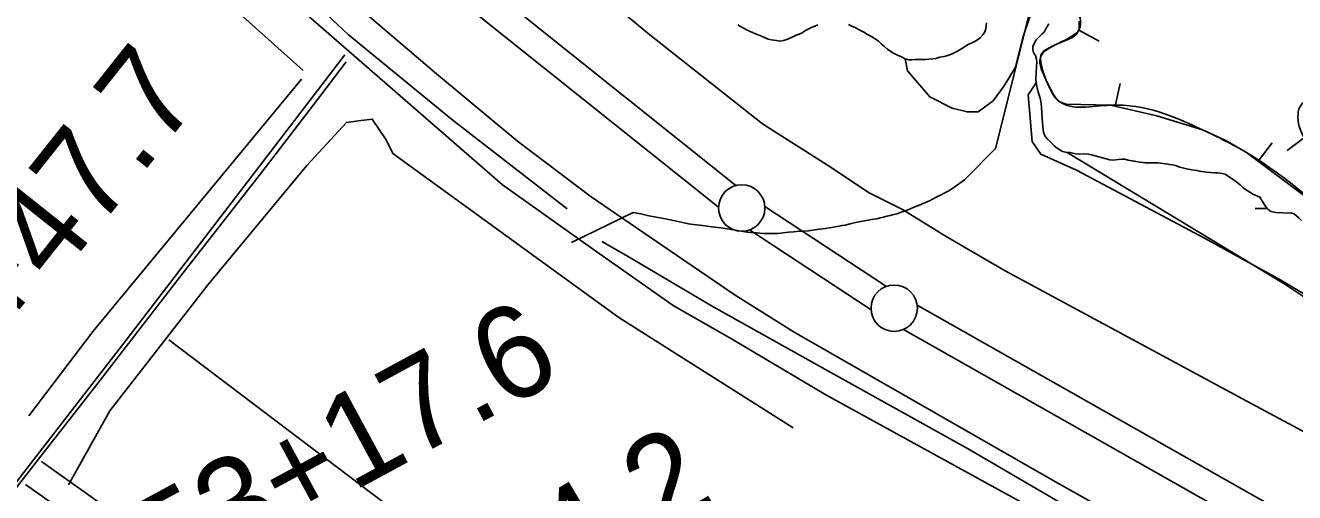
# Model space of a CAD drawing. Extents: x 3161514 to 3199414, y 831166 to 856601.
# Drawn here: x 3192855 to 3194222, y 846833 to 847336 of the extents above; entities that cross this region are included whole.
import ezdxf

# ---------------------------------------------------------------- set-up
doc = ezdxf.new("R2010")
doc.units = 0
for name, color, linetype in [('V-BORW-LINE', 7, 'Continuous'), ('V-LEVE-TOET', 7, 'Continuous'), ('V-ROAD-CNTR', 7, 'Continuous'), ('V-SITE-VEGE', 7, 'Continuous'), ('V-SURV-IDEN', 7, 'Continuous'), ('V-SURV-LINE', 7, 'Continuous'), ('V-TOPO-SHOR', 7, 'Continuous'), ('V-WETL-SWMP', 7, 'Continuous')]:
    doc.layers.add(name, color=color, linetype=linetype)

msp = doc.modelspace()

# ---------------------------------------------------------------- linework, layer by layer
at = {"layer": 'V-BORW-LINE'}
for p, q in [((3193989.7, 847330.8), (3194011.7, 847318.9)), ((3194028.8, 847248.7), (3194034.4, 847273.1)), ((3194182.9, 847189.5), (3194197.9, 847209.5)), ((3194234.1, 847216), (3194214, 847201.1))]:
    msp.add_line(p, q, dxfattribs=at)
for points in [[(3193990.2, 847340.5), (3193990.1, 847331.4), (3193987.3, 847326.3), (3193982.9, 847322.8), (3193961, 847313.4), (3193952, 847308.3), (3193949.3, 847305.1), (3193948.4, 847301.1), (3193949, 847295.1)], [(3193949, 847295.1), (3193951.3, 847285.4), (3193955.1, 847275.8), (3193960.6, 847263.4), (3193964.2, 847257.9), (3193966.5, 847255.5), (3193969.4, 847253.6), (3193976, 847250.8), (3194023.8, 847249.9), (3194073.8, 847238.5), (3194123.1, 847223.2), (3194147.5, 847212.2), (3194170.5, 847198.9), (3194234.6, 847150.7)]]:
    msp.add_lwpolyline(points, dxfattribs=at)
msp.add_spline([(3194602.9, 847069.8), (3194575.9, 847110.2), (3194547, 847120.7), (3194457.6, 847119.2), (3194366.5, 847145.6), (3194258, 847192.9), (3194228.1, 847224), (3194227.6, 847247.9), (3194321.4, 847251.5), (3194333.1, 847328.2), (3194340.1, 847375.2), (3194332.7, 847406.9), (3194296.3, 847413.5), (3194262.1, 847433.5), (3194215.7, 847445.6), (3194146, 847449.2), (3194104, 847498.3), (3194084.1, 847504.7), (3194049.9, 847507.6), (3194008, 847494.3), (3194008.4, 847478.8), (3193996, 847456.4), (3193997, 847423.9), (3193978.5, 847389.6), (3193990.1, 847331.4), (3193948.4, 847301.1), (3193955.1, 847275.8), (3193969.4, 847253.6), (3194023.8, 847249.9), (3194123.1, 847223.2), (3194170.5, 847198.9), (3194298.6, 847102.5), (3194359, 847069), (3194377.1, 847062.6), (3194480.1, 846995.2), (3194645.4, 846858.6), (3194711.3, 846830.1), (3194803.1, 846760.1), (3194846.5, 846741.6), (3194967, 846667.4), (3195071.3, 846623.6), (3195217.1, 846544.5), (3195323, 846476), (3195428.7, 846443.1), (3195566.5, 846379.7), (3195648.4, 846343), (3195715, 846322.2), (3195727.9, 846327.7), (3195733.5, 846331.4)], degree=3, dxfattribs=at)
at = {"layer": 'V-LEVE-TOET'}
for points in [[(3193404.9, 847427.2), (3193527.9, 847325.6), (3193649.3, 847229.8), (3193719.2, 847185.3), (3193763.9, 847155.6), (3193799.8, 847137.6), (3193847.1, 847108.6), (3193910.4, 847071.4), (3194020.2, 847012.2), (3194175.2, 846928.7), (3194351.7, 846834.4), (3194473.3, 846757.1), (3194796.9, 846567.3), (3195030.2, 846437), (3195186.6, 846358.2), (3195367, 846264.2), (3195469.1, 846215.1)], [(3195462.1, 846012.5), (3195310.4, 846089.9), (3195144.3, 846171.2), (3194976, 846259.6), (3194736.2, 846391.1), (3194492.2, 846536.7), (3194244.3, 846687.2), (3193962, 846845.8), (3193683.2, 847005.5), (3193619.8, 847045.2), (3193527.2, 847108.7), (3193464.6, 847151.1), (3193385.3, 847211), (3193298.2, 847283.7), (3193152.5, 847408)]]:
    msp.add_lwpolyline(points, dxfattribs=at)
at = {"layer": 'V-ROAD-CNTR'}
msp.add_line((3193665.6, 847111.8), (3193665.5, 847111.9), dxfattribs=at)
for points in [[(3193665.5, 847111.9), (3193671.3, 847112.6), (3193677.1, 847113.2), (3193682.9, 847113.7), (3193688.7, 847114.1), (3193694.4, 847114.4), (3193698.7, 847114.7), (3193707.8, 847115.9), (3193716.8, 847117.2), (3193725.8, 847118.7), (3193734.8, 847120.3), (3193738, 847120.9), (3193738, 847120.9), (3193743.7, 847122.2), (3193749.3, 847123.5), (3193755, 847124.6), (3193760.7, 847125.7), (3193766.5, 847126.7), (3193772.2, 847127.6), (3193772.3, 847127.6), (3193772.3, 847127.6), (3193775.9, 847128.5), (3193779.5, 847129.4), (3193783.2, 847130.3), (3193786.8, 847131.2), (3193790.5, 847132.1), (3193794.1, 847133.1), (3193794.3, 847133.1), (3193797.5, 847134.2), (3193800.6, 847135.4), (3193803.8, 847136.5), (3193806.9, 847137.7), (3193810, 847139), (3193813.1, 847140.3), (3193816.2, 847141.6), (3193816.3, 847141.7), (3193816.3, 847141.7), (3193820.5, 847143.4), (3193824.6, 847145.2), (3193828.8, 847147.1), (3193832.8, 847149.1), (3193836.9, 847151.1), (3193840.9, 847153.2), (3193844.9, 847155.3), (3193848.9, 847157.5), (3193852.6, 847159.6), (3193866.5, 847169.7), (3193899.6, 847202.9), (3193900.4, 847204.4), (3193948.4, 847397.4)], [(3195659.8, 845877.5), (3195266, 846071.6), (3194880, 846265.7), (3194538.6, 846461.9), (3194202.6, 846669.5), (3193950.6, 846810.1), (3193717.4, 846938.1), (3193617.4, 846997.3), (3193553, 847034.4), (3193467.2, 847094.6), (3193369.2, 847164), (3193143.4, 847360.5)], [(3193199.4, 847304.2), (3192965.1, 846998.2), (3192706, 846663.9), (3192621.9, 846564.5), (3192491.7, 846428), (3192018.7, 845920.8), (3191502.1, 845364.8), (3190856.7, 844672.7), (3190825.2, 844632.1), (3190776.7, 844566.4), (3190726.4, 844482.3), (3190679.8, 844391.7), (3190641.3, 844281.4), (3190603.5, 844167.3)], [(3193201, 847296.7), (3193165.7, 847250.3), (3193113.5, 847182.3), (3193021.2, 847064.4), (3192929.9, 846946.1), (3192874.7, 846875.4), (3192776, 846749), (3192728.5, 846690.5)], [(3193443.3, 847101.9), (3193509.7, 847134.5), (3193513.9, 847133.7), (3193518.2, 847132.8), (3193522.4, 847131.9), (3193526.6, 847130.9), (3193540.6, 847128.2), (3193555, 847125.3), (3193569.3, 847122.1), (3193574.9, 847121.4), (3193584.7, 847120.3), (3193594.5, 847119), (3193604.3, 847117.7), (3193614, 847116.3), (3193623.7, 847114.8), (3193626.8, 847114.2), (3193630, 847113.7), (3193633.3, 847113.3), (3193636.5, 847112.9), (3193639.7, 847112.6), (3193642.9, 847112.3), (3193646.2, 847112), (3193649.4, 847111.9), (3193652.6, 847111.8), (3193655.9, 847111.7), (3193659.1, 847111.7), (3193662.4, 847111.7), (3193665.6, 847111.8)], [(3192872.8, 846866.2), (3192955.9, 846807.3), (3193412.2, 846337.9)], [(3192855.5, 846841.7), (3192936.3, 846784.4), (3193401.7, 846305.8)]]:
    msp.add_lwpolyline(points, dxfattribs=at)
at = {"layer": 'V-SITE-VEGE'}
for points in [[(3193890.3, 847338.6), (3193890, 847335.4), (3193889.7, 847331.9), (3193888.5, 847329), (3193886.6, 847325.9), (3193883.9, 847322.8), (3193880.7, 847320.1), (3193877.7, 847318.5), (3193874, 847316.8), (3193870.6, 847315.2), (3193867.8, 847313.4), (3193862.8, 847310.2), (3193859.1, 847307.9), (3193855.6, 847306.2), (3193852.6, 847304.9), (3193848.6, 847303.5), (3193844.7, 847302.4), (3193840.2, 847301.4), (3193835.7, 847300.3), (3193832.4, 847299.6), (3193828.4, 847299.4), (3193824.7, 847299.2), (3193821, 847299.1), (3193817.9, 847298.9), (3193813.6, 847298.9), (3193809.8, 847298.7), (3193806.7, 847298.8), (3193802.7, 847299.9), (3193805.2, 847286.8), (3193829.2, 847258.7), (3193853.3, 847246.6), (3193869.4, 847242.6), (3193881.4, 847242.6), (3193897.4, 847254.7), (3193909.5, 847270.7), (3193921.5, 847290.8), (3193929.5, 847322.9), (3193937.6, 847347)], [(3194354.9, 846961.6), (3194210.4, 847058), (3193977.4, 847198.9), (3193980.5, 847198.9), (3193986.3, 847197.6), (3193990, 847197.1), (3193998.5, 847197.4), (3194003.5, 847196.4), (3194011.4, 847194.3), (3194015.1, 847193.3), (3194023.3, 847191), (3194026.5, 847190.7), (3194032.6, 847191.3), (3194036, 847191.6), (3194039.2, 847191.6), (3194042.9, 847190.6), (3194049.8, 847189.5), (3194053.2, 847189), (3194061.1, 847187.8), (3194066.7, 847187.8), (3194074.8, 847187.8), (3194083, 847186.8), (3194090.4, 847185.5), (3194093.9, 847184.8), (3194098.6, 847183), (3194104.2, 847181.9), (3194111.6, 847180.4), (3194116.9, 847179.6), (3194119.8, 847178.8), (3194127.2, 847177.8), (3194135.9, 847177.1), (3194139.3, 847177.1), (3194144.3, 847176.3), (3194147.2, 847175.6), (3194149.9, 847174), (3194156, 847169.8), (3194158.9, 847167.7), (3194163.4, 847164), (3194167.1, 847160.4), (3194178, 847153.8), (3194181.4, 847152.3), (3194184.6, 847150.7), (3194188.6, 847144.4), (3194191.3, 847140.4), (3194193.4, 847137.8), (3194196.6, 847135.5), (3194202.1, 847134.2), (3194209.3, 847133.9), (3194214.8, 847133.7), (3194218.2, 847134), (3194221.7, 847133), (3194227, 847128.2)]]:
    msp.add_lwpolyline(points, dxfattribs=at)
at = {"layer": 'V-SURV-LINE'}
for points in [[(3193206.5, 847494.3), (3193620.5, 847163.4)], [(3193601.8, 847140), (3193187.7, 847470.8)], [(3193651.7, 847140.8), (3193782.6, 847054.8)], [(3193766.1, 847029.7), (3193635.2, 847115.7)], [(3193815.8, 847034.5), (3195009.6, 846358.8)], [(3194994.8, 846332.7), (3193801, 847008.4)]]:
    msp.add_lwpolyline(points, dxfattribs=at)
for centre in [(3193626.8, 847139.2), (3193791, 847031.3)]:
    msp.add_circle(centre, 25, dxfattribs=at)
at = {"layer": 'V-TOPO-SHOR'}
for p, q in [((3192928.5, 847006.6), (3193152.8, 847277.8)), ((3192859.1, 846915.4), (3192928.5, 847006.6)), ((3193009.7, 846997.2), (3193312.5, 846768.7))]:
    msp.add_line(p, q, dxfattribs=at)
for points in [[(3193438.9, 847138.4), (3193314.4, 847235), (3193202.9, 847326.1), (3193082.2, 847439.4), (3192987.4, 847523), (3192883.4, 847634.5), (3192797.9, 847731.1), (3192766.3, 847770.1), (3192693.8, 847861.2), (3192610.2, 847976.4), (3192530.3, 848112), (3192509.9, 848151), (3192320.4, 848487.3), (3192216.4, 848678.7), (3191969.2, 849133.9), (3191893.1, 849269.5), (3191818.8, 849397.7), (3191772.3, 849468.3), (3191735.1, 849507.3), (3191690.6, 849551.9), (3191638.5, 849589.1), (3191553.1, 849635.5)], [(3192907.5, 847513.7), (3193045, 847385.5), (3193154.6, 847287.1)], [(3193622.6, 847336.5), (3193625.5, 847334.7), (3193628.4, 847333), (3193631.8, 847330.9), (3193635.1, 847329.5), (3193639, 847327.7), (3193646.2, 847324.9), (3193649.9, 847323.4), (3193655.4, 847321.1), (3193658.6, 847320.3), (3193664.4, 847319.4), (3193667.8, 847318.9), (3193671.6, 847319.4), (3193675.3, 847320.5), (3193678, 847321.8), (3193681.9, 847323.6), (3193685.4, 847325.1), (3193688.8, 847326.4), (3193691.8, 847327.9), (3193695.3, 847330.1), (3193698.2, 847331.7), (3193700.9, 847333.2), (3193705.4, 847335), (3193708.6, 847336.3)], [(3193741.7, 847336.8), (3193746.2, 847334.7), (3193749.1, 847333.5), (3193753.4, 847331.1), (3193758.9, 847328.2), (3193761.6, 847326.5), (3193764.4, 847324.9), (3193766.9, 847323.3), (3193771.4, 847320.6), (3193774, 847318.7), (3193777.1, 847316), (3193780.6, 847313), (3193783.7, 847310.2), (3193787.4, 847307.5), (3193790.3, 847305.9), (3193794.6, 847303.9), (3193798.7, 847301.8), (3193802.7, 847299.9), (3193806.7, 847298.8), (3193809.8, 847298.7), (3193813.6, 847298.9), (3193817.9, 847298.9), (3193821, 847299.1), (3193824.7, 847299.2), (3193828.4, 847299.4), (3193832.4, 847299.6), (3193835.7, 847300.3), (3193840.2, 847301.4), (3193844.7, 847302.4), (3193848.6, 847303.5), (3193852.6, 847304.9), (3193855.6, 847306.2), (3193859.1, 847307.9), (3193862.8, 847310.2), (3193867.8, 847313.4), (3193870.6, 847315.2), (3193874, 847316.8), (3193877.7, 847318.5), (3193880.7, 847320.1), (3193883.9, 847322.8), (3193886.6, 847325.9), (3193888.5, 847329), (3193889.7, 847331.9), (3193890, 847335.4), (3193890.3, 847338.6)], [(3193957.6, 847337.4), (3193954.4, 847332.1), (3193952.3, 847328.6), (3193950, 847326.3), (3193946.8, 847323.1), (3193943.7, 847320.1), (3193940.3, 847313.3)], [(3193940.3, 847313.3), (3193940.3, 847309.6), (3193941.1, 847306.7), (3193943.2, 847303.2), (3193944.3, 847299.3), (3193944.6, 847295.9), (3193944.1, 847292.4), (3193943.9, 847283.7), (3193943.4, 847277.9), (3193943.7, 847273.9)], [(3193943.7, 847273.9), (3193944.8, 847268.1), (3193946.7, 847261.8), (3193948, 847257.6), (3193948.8, 847253.7), (3193949.6, 847248.1), (3193949.9, 847241.2), (3193950.2, 847236), (3193950.5, 847231), (3193951.4, 847223.8), (3193951.6, 847220.7), (3193953, 847217), (3193956.2, 847213.3), (3193959.1, 847210.4), (3193963.1, 847206.2), (3193966.3, 847203.6), (3193969.4, 847201.8), (3193972.3, 847200.2), (3193977.4, 847198.9), (3193980.5, 847198.9), (3193986.3, 847197.6), (3193990, 847197.1), (3193998.5, 847197.4), (3194003.5, 847196.4), (3194011.4, 847194.3), (3194015.1, 847193.3), (3194023.3, 847191), (3194026.5, 847190.7), (3194032.6, 847191.3), (3194036, 847191.6), (3194039.2, 847191.6), (3194042.9, 847190.6), (3194049.8, 847189.5), (3194053.2, 847189), (3194061.1, 847187.8), (3194066.7, 847187.8), (3194074.8, 847187.8), (3194083, 847186.8), (3194090.4, 847185.5), (3194093.9, 847184.8), (3194098.6, 847183), (3194104.2, 847181.9), (3194111.6, 847180.4), (3194116.9, 847179.6), (3194119.8, 847178.8), (3194127.2, 847177.8), (3194135.9, 847177.1), (3194139.3, 847177.1), (3194144.3, 847176.3), (3194147.2, 847175.6), (3194149.9, 847174), (3194156, 847169.8), (3194158.9, 847167.7), (3194163.4, 847164), (3194167.1, 847160.4), (3194178, 847153.8), (3194181.4, 847152.3), (3194184.6, 847150.7), (3194188.6, 847144.4), (3194191.3, 847140.4), (3194193.4, 847137.8), (3194196.6, 847135.5), (3194202.1, 847134.2), (3194209.3, 847133.9), (3194214.8, 847133.7), (3194218.2, 847134), (3194221.7, 847133), (3194227, 847128.2)], [(3192901.9, 846841.2), (3192946.5, 846921), (3193052.4, 847056.7), (3193158.3, 847184.9), (3193201.1, 847231.3), (3193214.1, 847233.2), (3193228.9, 847235), (3193243.8, 847212.7), (3193251.2, 847197.9), (3193494.6, 847021.4), (3193682.3, 846902.5)], [(3197126.9, 845239.6), (3196924.4, 845339.9), (3196688.4, 845440.3), (3196454.3, 845542.4), (3196040, 845724.5), (3195850.5, 845808.1), (3195504.9, 845969.8), (3195231.8, 846105.4), (3195105.5, 846164.9), (3194956.8, 846237.3), (3194867.7, 846285.6), (3194427.3, 846551.3), (3194074.3, 846761.3), (3193869.9, 846880.2), (3193719.4, 846963.8), (3193596.8, 847032.5), (3193502.1, 847088.3), (3193476, 847103.1)]]:
    msp.add_lwpolyline(points, dxfattribs=at)
at = {"layer": 'V-WETL-SWMP'}
msp.add_line((3194179.8, 847138.5), (3194192.9, 847138.5), dxfattribs=at)
for points in [[(3193956.2, 847213.3), (3193953, 847217), (3193951.6, 847220.7), (3193951.4, 847223.8), (3193950.5, 847231), (3193950.2, 847236), (3193949.9, 847241.2), (3193949.6, 847248.1), (3193948.8, 847253.7), (3193948, 847257.6), (3193946.7, 847261.8), (3193944.8, 847268.1), (3193943.7, 847273.9), (3193935.1, 847261), (3193939.6, 847210.8), (3193948.7, 847197.1), (3193987.4, 847179.8), (3194125.2, 847106.6), (3194208, 847061.1), (3194258.9, 847030.7)], [(3194229.6, 847125.9), (3194221.7, 847133), (3194218.2, 847134), (3194214.8, 847133.7), (3194209.3, 847133.9), (3194202.1, 847134.2), (3194196.6, 847135.5), (3194193.4, 847137.8), (3194191.3, 847140.4), (3194188.6, 847144.4), (3194184.6, 847150.7), (3194181.4, 847152.3), (3194178, 847153.8), (3194167.1, 847160.4), (3194163.4, 847164), (3194158.9, 847167.7), (3194156, 847169.8), (3194149.9, 847174), (3194147.2, 847175.6), (3194144.3, 847176.3), (3194139.3, 847177.1), (3194135.9, 847177.1), (3194127.2, 847177.8), (3194119.8, 847178.8), (3194116.9, 847179.6), (3194111.6, 847180.4), (3194104.2, 847181.9), (3194098.6, 847183), (3194093.9, 847184.8), (3194090.4, 847185.5), (3194083, 847186.8), (3194074.8, 847187.8), (3194061.1, 847187.8), (3194053.2, 847189), (3194042.9, 847190.6), (3194039.2, 847191.6), (3194036, 847191.6), (3194032.6, 847191.3), (3194026.5, 847190.7), (3194023.3, 847191), (3194015.1, 847193.3), (3194011.4, 847194.3), (3194003.5, 847196.4), (3193998.5, 847197.4), (3193990, 847197.1), (3193986.3, 847197.6), (3193980.5, 847198.9), (3193977.4, 847198.9), (3193972.3, 847200.2), (3193969.4, 847201.8), (3193966.3, 847203.6), (3193963.1, 847206.2), (3193959.1, 847210.4), (3193956.2, 847213.3)]]:
    msp.add_lwpolyline(points, dxfattribs=at)

# ---------------------------------------------------------------- texts
at = {"layer": 'V-SURV-IDEN'}
for s, rotation, p in [('945+69.1', 46.3517, (3192527.9, 847039.5)), ('947+47.7', 51.5142, (3192699, 846820.6)), ('953+17.6', 28.431, (3192942.6, 846689.8)), ('955+14.2', 30.5032, (3193118.2, 846538.5))]:
    msp.add_text(s, height=100, rotation=rotation, dxfattribs=at).set_placement(p)

doc.saveas('drawing.dxf')
